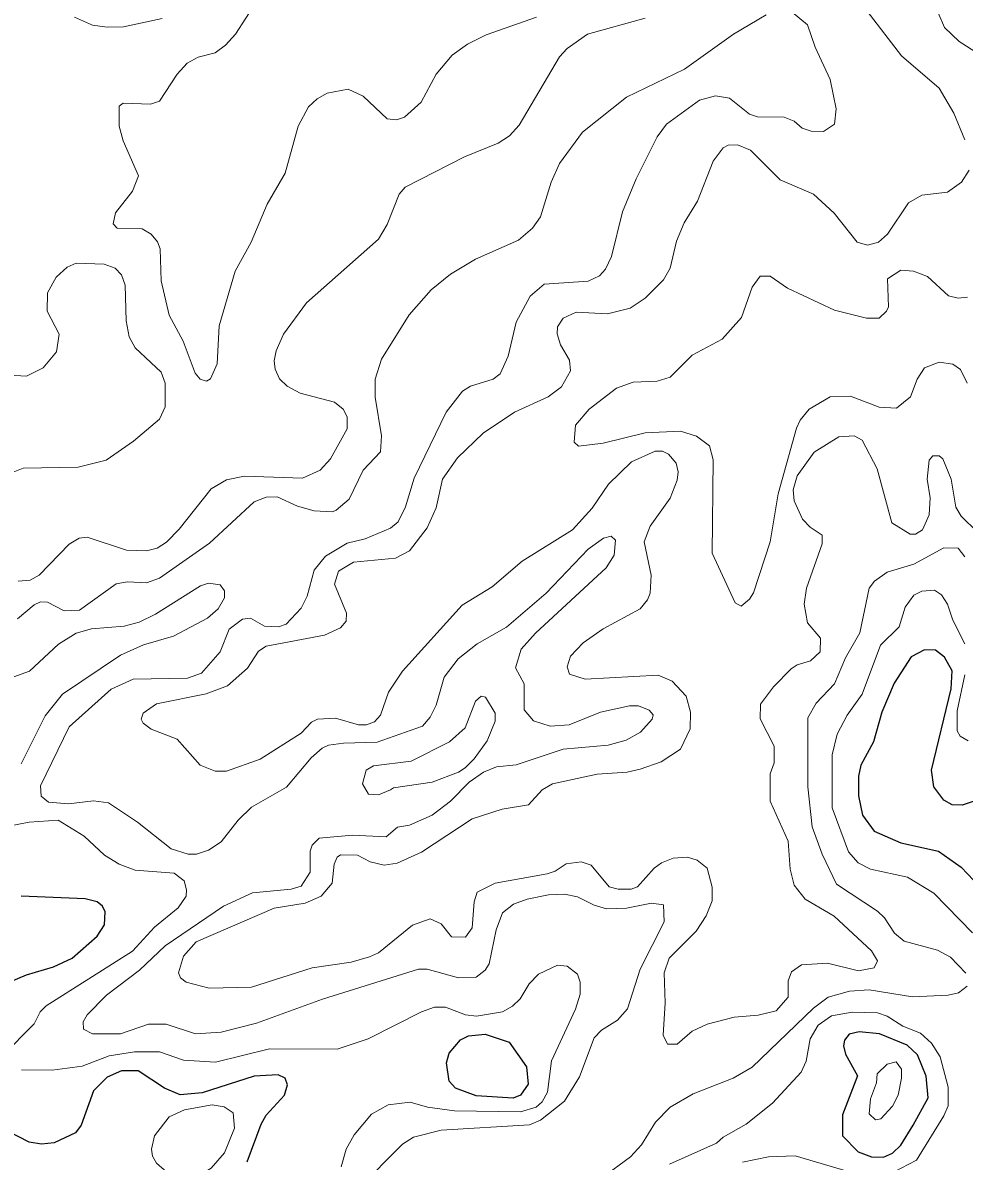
# Model space of a CAD drawing. Extents: x 577 to 602.9, y 7483.8 to 7511.6.
# Drawn here: x 597.693 to 599.19, y 7505.766 to 7507.577 of the extents above; entities that cross this region are included whole.
import ezdxf

# ---------------------------------------------------------------- set-up
doc = ezdxf.new("R2010")
doc.units = 0
doc.header["$LTSCALE"] = 0.032
doc.layers.add('1', color=7, linetype='Continuous', lineweight=25)
doc.layers.add('2', color=7, linetype='Continuous', lineweight=13)

msp = doc.modelspace()

# ---------------------------------------------------------------- linework, layer by layer
at = {"layer": '1'}
for points in [[(599.231, 7506.3477), (599.1865, 7506.3326), (599.1706, 7506.3333), (599.1578, 7506.3405), (599.1419, 7506.362), (599.138, 7506.3882), (599.169, 7506.5178), (599.1706, 7506.5465), (599.1586, 7506.5679), (599.1443, 7506.5791), (599.1268, 7506.5799), (599.1054, 7506.5687), (599.0783, 7506.5266), (599.0592, 7506.4805), (599.0457, 7506.4335), (599.0258, 7506.3962), (599.0219, 7506.3787), (599.0219, 7506.3477), (599.0282, 7506.3167), (599.0465, 7506.2912), (599.0894, 7506.2729), (599.1491, 7506.2594), (599.1849, 7506.234), (599.2151, 7506.2021)], [(597.6216, 7506.0304), (597.6987, 7506.063), (597.7416, 7506.0757), (597.771, 7506.0892), (597.8108, 7506.1242), (597.8227, 7506.1425), (597.8235, 7506.1632), (597.8196, 7506.1719), (597.8108, 7506.1791), (597.7917, 7506.1839), (597.6899, 7506.1878)], [(598.0494, 7505.7656), (598.0716, 7505.8252), (598.0796, 7505.8395), (598.109, 7505.8714), (598.1138, 7505.8881), (598.1098, 7505.8984), (598.0987, 7505.904), (598.0605, 7505.9016), (597.9778, 7505.8753), (597.9428, 7505.8721), (597.9182, 7505.8825), (597.876, 7505.9103), (597.8498, 7505.9103), (597.8267, 7505.9), (597.8052, 7505.8785), (597.7854, 7505.8236), (597.7766, 7505.8117), (597.7424, 7505.7958), (597.7225, 7505.7934), (597.7027, 7505.7966), (597.6677, 7505.8149)]]:
    msp.add_lwpolyline(points, dxfattribs=at)
for points in [[(598.3668, 7505.9228), (598.3706, 7505.9381), (598.3889, 7505.9596), (598.4016, 7505.966), (598.4279, 7505.9684), (598.466, 7505.9556), (598.4939, 7505.9167), (598.4962, 7505.8888), (598.4843, 7505.8714), (598.4724, 7505.8666), (598.4136, 7505.8706), (598.3809, 7505.8825), (598.3706, 7505.8936)], [(599.1087, 7505.8237), (599.1324, 7505.8674), (599.1292, 7505.9016), (599.1157, 7505.9358), (599.099, 7505.9509), (599.0553, 7505.9692), (599.0227, 7505.9723), (599.0068, 7505.9684), (598.9996, 7505.9588), (598.998, 7505.9501), (599.0012, 7505.9366), (599.0203, 7505.9024), (598.9964, 7505.8403), (598.9964, 7505.8069), (599.0211, 7505.7815), (599.0425, 7505.7735), (599.0616, 7505.7728), (599.0759, 7505.7791), (599.0894, 7505.7918)]]:
    msp.add_lwpolyline(points, close=True, dxfattribs=at)
at = {"layer": '2'}
for points in [[(598.0637, 7507.6096), (598.0311, 7507.5587), (598.0152, 7507.5412), (597.9985, 7507.5293), (597.9714, 7507.5221), (597.9539, 7507.5126), (597.938, 7507.4951), (597.9102, 7507.4522), (597.8959, 7507.4474), (597.8522, 7507.449), (597.8458, 7507.4442), (597.8458, 7507.4124), (597.8522, 7507.3893), (597.8768, 7507.3337), (597.8673, 7507.309), (597.8402, 7507.2748), (597.8363, 7507.2573), (597.8426, 7507.2502), (597.8824, 7507.2494), (597.8967, 7507.2406), (597.907, 7507.2287), (597.911, 7507.2176), (597.9126, 7507.1667), (597.9253, 7507.1118), (597.9476, 7507.0705), (597.9667, 7507.0196), (597.9746, 7507.01), (597.985, 7507.0069), (597.9913, 7507.0108), (598.0016, 7507.0347), (598.0048, 7507.0951), (598.0303, 7507.1818), (598.0557, 7507.2279), (598.0812, 7507.2884)], [(598.6195, 7507.185), (598.629, 7507.2049), (598.6465, 7507.2764), (598.668, 7507.3289), (598.7014, 7507.3957), (598.7165, 7507.4156), (598.769, 7507.4538), (598.7944, 7507.4609), (598.8167, 7507.4569), (598.8485, 7507.4315), (598.8612, 7507.4275), (598.9034, 7507.4267), (598.9193, 7507.4204), (598.932, 7507.4092), (598.9463, 7507.4045), (598.9662, 7507.4037), (598.9837, 7507.4156), (598.9861, 7507.4402), (598.9765, 7507.4864), (598.9527, 7507.538), (598.9408, 7507.5738), (598.9161, 7507.5937)], [(599.0354, 7507.5953), (599.0902, 7507.5245), (599.1499, 7507.4728), (599.1737, 7507.4331), (599.1912, 7507.3909)], [(599.1483, 7507.5929), (599.1586, 7507.5691), (599.1817, 7507.5468), (599.2127, 7507.5277)], [(598.8748, 7507.5897), (598.8231, 7507.5587), (598.7451, 7507.5031), (598.6529, 7507.4585), (598.5829, 7507.4029), (598.5463, 7507.3528), (598.5328, 7507.3233), (598.5161, 7507.2685), (598.5034, 7507.2502), (598.4811, 7507.2311), (598.4128, 7507.2009), (598.373, 7507.177), (598.342, 7507.1524), (598.307, 7507.1126), (598.2633, 7507.0419), (598.2529, 7507.01), (598.2529, 7506.9814), (598.2633, 7506.9202), (598.2617, 7506.8947), (598.2338, 7506.8653), (598.2116, 7506.8192), (598.1909, 7506.8017), (598.1853, 7506.7993), (598.1559, 7506.8009), (598.1297, 7506.8081), (598.0971, 7506.8232), (598.0796, 7506.8224), (598.0605, 7506.8152), (597.9897, 7506.7492), (597.9102, 7506.6936), (597.8895, 7506.6864), (597.8593, 7506.688), (597.841, 7506.6848), (597.783, 7506.6427), (597.7583, 7506.6419), (597.7321, 7506.6554), (597.721, 7506.6562), (597.7106, 7506.6514), (597.6844, 7506.6292)], [(597.6852, 7506.6888), (597.7043, 7506.6904), (597.7186, 7506.6983), (597.7663, 7506.7476), (597.7822, 7506.7572), (597.7949, 7506.7588), (597.8577, 7506.7381), (597.8895, 7506.7373), (597.9062, 7506.7413), (597.9213, 7506.7508), (597.9412, 7506.7715), (597.9921, 7506.8359), (598.0168, 7506.8502), (598.0454, 7506.8558), (598.1376, 7506.8526), (598.1655, 7506.8653), (598.1822, 7506.8836), (598.2084, 7506.9313), (598.2084, 7506.9504), (598.202, 7506.9623), (598.1885, 7506.9735), (598.1336, 7506.9878), (598.113, 7506.9989), (598.101, 7507.0108), (598.0939, 7507.0259), (598.0923, 7507.0395), (598.0955, 7507.0554), (598.1074, 7507.0816), (598.144, 7507.1317), (598.2585, 7507.2327), (598.272, 7507.2558), (598.2911, 7507.3043), (598.3006, 7507.3154), (598.3953, 7507.3639), (598.4485, 7507.3854), (598.4668, 7507.3973), (598.4819, 7507.414), (598.5463, 7507.5229), (598.5583, 7507.5357), (598.5909, 7507.5587), (598.6823, 7507.5842)], [(597.9142, 7507.5834), (597.853, 7507.5706), (597.8267, 7507.5698), (597.8037, 7507.573), (597.775, 7507.5858)], [(598.0812, 7507.2884), (598.1098, 7507.3377), (598.1305, 7507.4124), (598.1472, 7507.4434), (598.1607, 7507.4561), (598.1766, 7507.4649), (598.21, 7507.4712), (598.2338, 7507.4601), (598.272, 7507.4243), (598.2871, 7507.4227), (598.2998, 7507.4267), (598.3261, 7507.4506), (598.3499, 7507.4951), (598.3754, 7507.5253), (598.4, 7507.5428), (598.4295, 7507.5579), (598.5098, 7507.5858)], [(599.1976, 7507.3424), (599.1857, 7507.3233), (599.1634, 7507.3074), (599.1228, 7507.3027), (599.1014, 7507.2907), (599.068, 7507.2406), (599.0537, 7507.2279), (599.0362, 7507.2232), (599.0195, 7507.2279), (598.9829, 7507.274), (598.9503, 7507.3043), (598.897, 7507.3273), (598.8501, 7507.3742), (598.8294, 7507.383), (598.8143, 7507.3822), (598.8064, 7507.3782), (598.7905, 7507.3567), (598.7658, 7507.2931), (598.7443, 7507.2589), (598.7324, 7507.2295), (598.7221, 7507.1866), (598.7117, 7507.1683), (598.6823, 7507.1389), (598.6585, 7507.123), (598.6227, 7507.1142), (598.5726, 7507.1166), (598.5519, 7507.1071), (598.5432, 7507.0935), (598.5424, 7507.0824), (598.5479, 7507.0649), (598.5622, 7507.0403), (598.5638, 7507.0236), (598.5495, 7506.9981), (598.5281, 7506.9822)], [(597.6709, 7507.0164), (597.6987, 7507.0148), (597.7249, 7507.0283), (597.7464, 7507.0538), (597.7504, 7507.0816), (597.7313, 7507.1182), (597.7321, 7507.1476), (597.7456, 7507.1723), (597.7631, 7507.1882), (597.7774, 7507.1945), (597.8219, 7507.1929), (597.8394, 7507.1866), (597.8498, 7507.1762), (597.8553, 7507.1595), (597.8569, 7507.1031), (597.8617, 7507.0776), (597.8712, 7507.0601), (597.9126, 7507.0212), (597.919, 7507.0037), (597.919, 7506.9663), (597.9102, 7506.9464), (597.8689, 7506.9114), (597.8251, 7506.8812), (597.7806, 7506.8701), (597.6931, 7506.8685), (597.6772, 7506.8621)], [(598.1352, 7506.2037), (598.1496, 7506.226), (598.1496, 7506.2594), (598.1527, 7506.2689), (598.1639, 7506.2801), (598.2171, 7506.2848), (598.2704, 7506.2825), (598.2887, 7506.2976), (598.3078, 7506.3007), (598.3436, 7506.3167), (598.373, 7506.3389), (598.4024, 7506.3691), (598.4255, 7506.385), (598.4462, 7506.3938), (598.4772, 7506.397), (598.5519, 7506.4216), (598.6235, 7506.428), (598.6521, 7506.4359), (598.6752, 7506.4487), (598.6935, 7506.4693), (598.695, 7506.4765), (598.6887, 7506.4836), (598.672, 7506.4908), (598.6577, 7506.4908), (598.6115, 7506.4805), (598.5615, 7506.4606), (598.5312, 7506.4582), (598.505, 7506.4669), (598.4899, 7506.4844), (598.4899, 7506.5258), (598.4764, 7506.5512), (598.4851, 7506.5806), (598.5082, 7506.6061), (598.6203, 7506.7103), (598.633, 7506.7301), (598.6354, 7506.754), (598.6282, 7506.7604), (598.6163, 7506.7572), (598.5917, 7506.7397), (598.5249, 7506.6697), (598.4621, 7506.6156), (598.4151, 7506.5894), (598.3849, 7506.5655), (598.3627, 7506.5361), (598.3499, 7506.4916), (598.3404, 7506.4725), (598.3285, 7506.4582), (598.2561, 7506.4327), (598.2028, 7506.4312), (598.179, 7506.428), (598.1686, 7506.4232), (598.1511, 7506.4081), (598.1122, 7506.3612), (598.0565, 7506.3294), (598.035, 7506.3087), (598.008, 7506.2745), (597.9881, 7506.261), (597.969, 7506.2546), (597.9555, 7506.2546), (597.9285, 7506.2634), (597.8752, 7506.3055), (597.8291, 7506.3365), (597.8052, 7506.3397), (597.7655, 7506.3349), (597.7337, 7506.3373), (597.7217, 7506.3469), (597.721, 7506.3636), (597.7663, 7506.4574), (597.8331, 7506.517), (597.8681, 7506.5329), (597.9547, 7506.5345), (597.977, 7506.5425), (598.0064, 7506.5767), (598.0207, 7506.6125), (598.0422, 7506.6284), (598.0549, 7506.63), (598.0772, 7506.6172), (598.0995, 7506.6164), (598.1114, 7506.6204), (598.1352, 7506.6459), (598.1448, 7506.6649), (598.1559, 7506.7063), (598.1742, 7506.7286), (598.2084, 7506.7492), (598.237, 7506.7564), (598.2776, 7506.7731), (598.2895, 7506.7834), (598.3014, 7506.8073), (598.3149, 7506.8526), (598.3658, 7506.9576), (598.3921, 7506.991), (598.4048, 7506.9989), (598.4406, 7507.01), (598.4517, 7507.0188), (598.4644, 7507.0466), (598.4772, 7507.1007), (598.4994, 7507.142), (598.5217, 7507.1611), (598.5917, 7507.1659), (598.61, 7507.1746), (598.6195, 7507.185)], [(599.1952, 7507.1405), (599.1801, 7507.1389), (599.165, 7507.1428), (599.1316, 7507.1731), (599.1093, 7507.1818), (599.0894, 7507.1834), (599.068, 7507.1699), (599.0696, 7507.1253), (599.0664, 7507.1182), (599.0545, 7507.1071), (599.0346, 7507.1071), (598.9837, 7507.1198), (598.9089, 7507.1548), (598.8811, 7507.1739), (598.8652, 7507.1739), (598.8525, 7507.1564), (598.8358, 7507.1079), (598.8048, 7507.0737), (598.7571, 7507.0482), (598.7221, 7507.0132), (598.7014, 7507.0069), (598.6632, 7507.0053), (598.637, 7506.9957), (598.5933, 7506.9623), (598.5718, 7506.9369), (598.5694, 7506.9099), (598.5766, 7506.9035), (598.6155, 7506.9083), (598.6823, 7506.925), (598.7388, 7506.9273), (598.7642, 7506.9194), (598.7849, 7506.9043), (598.7905, 7506.882), (598.7889, 7506.7333), (598.8255, 7506.6546), (598.835, 7506.649), (598.8485, 7506.6602), (598.8549, 7506.6705), (598.8811, 7506.7516), (598.8938, 7506.8279)], [(598.8938, 7506.8279), (598.9233, 7506.9321), (598.9288, 7506.9448), (598.9431, 7506.9623), (598.9765, 7506.9822), (599.0091, 7506.983), (599.0545, 7506.9655), (599.0823, 7506.9639), (599.1046, 7506.9822), (599.1149, 7507.01), (599.1268, 7507.0283), (599.1499, 7507.0371), (599.1721, 7507.0339), (599.1841, 7507.0252), (599.1944, 7507.0037)], [(598.5281, 7506.9822), (598.4748, 7506.9576), (598.4247, 7506.9242), (598.3841, 7506.8852), (598.3603, 7506.851), (598.3499, 7506.8057), (598.3356, 7506.7739), (598.3078, 7506.7373), (598.2855, 7506.7254), (598.2187, 7506.719), (598.1949, 7506.7047), (598.1885, 7506.684), (598.2076, 7506.6379), (598.2068, 7506.6252), (598.1981, 7506.6148), (598.1726, 7506.6029), (598.0796, 7506.5854), (598.0676, 7506.5775), (598.0502, 7506.5504), (598.0183, 7506.5226), (597.9842, 7506.5099), (597.9054, 7506.494), (597.884, 7506.4789), (597.8808, 7506.4693), (597.884, 7506.463), (597.8967, 7506.4534), (597.938, 7506.4375), (597.9746, 7506.3962), (597.9985, 7506.3866), (598.0168, 7506.3866), (598.07, 7506.4057), (598.1352, 7506.4471), (598.1519, 7506.4646), (598.1615, 7506.4693), (598.1901, 7506.4709), (598.2267, 7506.4606), (598.2394, 7506.4606), (598.2521, 7506.4653), (598.2617, 7506.4757), (598.2744, 7506.5123), (598.2967, 7506.5457), (598.3913, 7506.6506), (598.439, 7506.68), (598.4867, 7506.7206), (598.567, 7506.7707), (598.598, 7506.8049), (598.6243, 7506.8431), (598.6608, 7506.8788), (598.6982, 7506.8955), (598.7102, 7506.8955), (598.7197, 7506.8908), (598.7316, 7506.8765), (598.7348, 7506.8629), (598.7332, 7506.8494), (598.7221, 7506.8208), (598.6903, 7506.7763), (598.6807, 7506.7516), (598.6919, 7506.6983), (598.6903, 7506.6697), (598.6863, 7506.6594), (598.6744, 7506.6451), (598.6155, 7506.6133), (598.5837, 7506.591), (598.5638, 7506.5695), (598.5583, 7506.5528), (598.5622, 7506.5409), (598.5869, 7506.5329), (598.703, 7506.5393), (598.7253, 7506.5298), (598.7475, 7506.5059), (598.7547, 7506.4805), (598.7539, 7506.4542), (598.7388, 7506.4216), (598.7078, 7506.4017), (598.6744, 7506.3898), (598.6537, 7506.385), (598.606, 7506.3819), (598.5352, 7506.3667), (598.5185, 7506.3572), (598.497, 7506.3333), (598.4549, 7506.3262), (598.4072, 7506.3111), (598.3269, 7506.2578), (598.2879, 7506.2403), (598.2672, 7506.2371), (598.245, 7506.2427), (598.2251, 7506.253), (598.1981, 7506.2538), (598.1925, 7506.2499), (598.1877, 7506.2387), (598.1845, 7506.2085), (598.167, 7506.1878), (598.1416, 7506.1767), (598.0923, 7506.1687), (597.9683, 7506.1155), (597.9484, 7506.0924), (597.9404, 7506.0662), (597.9436, 7506.0582), (597.9523, 7506.0511), (597.9889, 7506.0415), (598.0565, 7506.0431)], [(598.0565, 7506.0431), (598.1527, 7506.0741), (598.2148, 7506.0829), (598.2442, 7506.0916), (598.2585, 7506.098), (598.3126, 7506.1417), (598.3404, 7506.152), (598.3579, 7506.1441), (598.3746, 7506.1234), (598.3969, 7506.1226), (598.4072, 7506.1377), (598.4104, 7506.1791), (598.4151, 7506.1942), (598.4438, 7506.2085), (598.5265, 7506.2236), (598.5392, 7506.2276), (598.5567, 7506.2395), (598.5805, 7506.2427), (598.5964, 7506.2371), (598.6251, 7506.2029), (598.6394, 7506.199), (598.6601, 7506.199), (598.6704, 7506.2029), (598.6966, 7506.2324), (598.7086, 7506.2411), (598.7268, 7506.2483), (598.7499, 7506.2499), (598.765, 7506.2451), (598.7809, 7506.2324), (598.7889, 7506.2021), (598.7889, 7506.1807), (598.7793, 7506.1568), (598.7634, 7506.1322), (598.7205, 7506.0892), (598.7125, 7506.0662), (598.7141, 7506.0185), (598.7109, 7505.9668), (598.7181, 7505.9525), (598.7332, 7505.9525), (598.7571, 7505.9731), (598.7809, 7505.9843), (598.8239, 7505.9954), (598.862, 7505.9986), (598.8907, 7506.0057), (598.9097, 7506.0272), (598.9097, 7506.0534), (598.9153, 7506.0678), (598.9312, 7506.0789), (598.9726, 7506.0813), (599.0219, 7506.0694), (599.0465, 7506.0741), (599.0521, 7506.0853), (599.0425, 7506.1012), (598.9829, 7506.156), (598.9368, 7506.1831), (598.9193, 7506.2053), (598.9129, 7506.2308), (598.9097, 7506.2753), (598.8811, 7506.3389), (598.8811, 7506.3827), (598.8875, 7506.4001), (598.8875, 7506.4264), (598.8652, 7506.4701), (598.866, 7506.4932), (598.8867, 7506.521), (598.9145, 7506.5496), (598.9241, 7506.556), (598.9455, 7506.5624), (598.9606, 7506.5767), (598.9614, 7506.5981), (598.9408, 7506.6228), (598.9352, 7506.6522), (598.9392, 7506.6777), (598.9638, 7506.7484), (598.9638, 7506.7619), (598.9447, 7506.7747), (598.9328, 7506.7874), (598.9193, 7506.8168), (598.9177, 7506.8343), (598.9241, 7506.8566), (598.9511, 7506.8939), (598.9908, 7506.9186), (599.0147, 7506.9202), (599.0274, 7506.913), (599.0513, 7506.8677), (599.0751, 7506.7818), (599.1038, 7506.7635), (599.1125, 7506.7635), (599.1236, 7506.7707), (599.134, 7506.7946), (599.1356, 7506.8216), (599.1308, 7506.851), (599.134, 7506.8812), (599.1403, 7506.8884), (599.1499, 7506.8884), (599.1562, 7506.8836), (599.169, 7506.851), (599.1769, 7506.8065), (599.1849, 7506.7922), (599.2111, 7506.7667)], [(599.1912, 7506.7278), (599.1801, 7506.7413), (599.1578, 7506.7421), (599.1101, 7506.7158), (599.0672, 7506.7031), (599.0473, 7506.6888), (599.0386, 7506.6777), (599.0242, 7506.6069), (599.0012, 7506.5671), (598.9837, 7506.5258), (598.9543, 7506.4948), (598.9415, 7506.4717), (598.9415, 7506.362), (598.9479, 7506.2984), (598.9638, 7506.2546), (598.9869, 7506.2069), (599.0521, 7506.164), (599.0632, 7506.1536), (599.0791, 7506.129), (599.0942, 7506.1163), (599.1475, 7506.102), (599.1682, 7506.0908), (599.1928, 7506.0654)], [(597.6724, 7506.5345), (597.7035, 7506.5457), (597.7496, 7506.5886), (597.7774, 7506.6061), (597.8021, 7506.6133), (597.8537, 7506.6172), (597.8776, 7506.6236), (597.9038, 7506.6363), (597.9754, 7506.6816), (597.9881, 7506.6856), (598.0064, 7506.6832), (598.0136, 7506.6737), (598.0136, 7506.6626), (598.0032, 7506.6451), (597.9865, 7506.63), (597.9325, 7506.6013), (597.8848, 7506.5878), (597.8482, 7506.5711), (597.7559, 7506.5091), (597.7281, 7506.4749), (597.6899, 7506.3986)], [(599.2032, 7506.1298), (599.1419, 7506.1926), (599.0998, 7506.218), (599.0409, 7506.2308), (599.0211, 7506.2411), (599.006, 7506.2586), (598.9797, 7506.3286), (598.9797, 7506.4129), (598.9877, 7506.4455), (599.0036, 7506.4757), (599.0274, 7506.5091), (599.0568, 7506.587), (599.0863, 7506.6164), (599.0958, 7506.6474), (599.1101, 7506.6665), (599.1228, 7506.6729), (599.1427, 7506.6745), (599.1539, 7506.6673), (599.1634, 7506.6522), (599.1721, 7506.6268), (599.1912, 7506.5894)], [(599.1912, 7506.5401), (599.1785, 7506.4828), (599.1785, 7506.451), (599.1833, 7506.4423), (599.196, 7506.4351)], [(597.6367, 7506.2928), (597.7027, 7506.3055), (597.7488, 7506.3087), (597.7901, 7506.2833), (597.8227, 7506.253), (597.8458, 7506.2387), (597.8712, 7506.2292), (597.9333, 7506.2244), (597.9492, 7506.2125), (597.9531, 7506.1982), (597.9523, 7506.1878), (597.9396, 7506.1695), (597.9023, 7506.1385), (597.8673, 7506.1004), (597.7297, 7506.0137), (597.7202, 7506.0041), (597.7106, 7505.9851), (597.6605, 7505.9342)], [(598.2259, 7505.7227), (598.2967, 7505.7934), (598.3142, 7505.8046), (598.3579, 7505.8157), (598.4986, 7505.8244), (598.5161, 7505.8316), (598.5543, 7505.8618), (598.5782, 7505.9008), (598.6012, 7505.9628), (598.6131, 7505.9747), (598.6386, 7505.9906), (598.6545, 7506.0089), (598.6744, 7506.0717), (598.7125, 7506.1473), (598.7117, 7506.1743), (598.6927, 7506.1767), (598.6529, 7506.1687), (598.6211, 7506.168), (598.6012, 7506.1735), (598.575, 7506.187), (598.5543, 7506.191), (598.5289, 7506.1902), (598.4947, 7506.1831), (598.4732, 7506.1751), (598.4557, 7506.1616), (598.4454, 7506.1346), (598.4342, 7506.0805), (598.4279, 7506.0701), (598.4136, 7506.059), (598.3857, 7506.0582), (598.3356, 7506.0717), (598.3221, 7506.0717), (598.1694, 7506.024), (598.0645, 7505.9859), (598.008, 7505.9715), (597.9675, 7505.9692), (597.9205, 7505.9843), (597.8927, 7505.9843), (597.8482, 7505.9692), (597.8037, 7505.9692), (597.7893, 7505.9763), (597.7885, 7505.9882), (597.7949, 7505.9994), (597.8259, 7506.0304), (597.8784, 7506.0701), (597.919, 7506.1091), (598.012, 7506.1719), (598.0581, 7506.1934), (598.1193, 7506.199), (598.1352, 7506.2037)], [(597.6907, 7505.9119), (597.7392, 7505.9111), (597.787, 7505.9175), (597.8299, 7505.9342), (597.8704, 7505.9405), (597.9102, 7505.9405), (597.9484, 7505.927), (597.9993, 7505.9238), (598.0851, 7505.9453), (598.1925, 7505.9445), (598.2418, 7505.9612), (598.3269, 7506.0041), (598.3476, 7506.0113), (598.365, 7506.0113), (598.3969, 7505.9994), (598.4143, 7505.997), (598.4557, 7506.0041), (598.4716, 7506.0129), (598.4835, 7506.0248), (598.4978, 7506.0487), (598.5129, 7506.0638), (598.5432, 7506.0781), (598.5583, 7506.0765)], [(598.5583, 7506.0765), (598.575, 7506.0638), (598.5789, 7506.0511), (598.5789, 7506.032), (598.5718, 7506.0081), (598.5336, 7505.9262), (598.5273, 7505.8761), (598.5185, 7505.861), (598.509, 7505.8523), (598.4843, 7505.8451), (598.3794, 7505.8467), (598.3364, 7505.8523), (598.3086, 7505.8602), (598.2736, 7505.8562), (598.2474, 7505.8411), (598.2195, 7505.8085), (598.2068, 7505.7855), (598.1989, 7505.7576)], [(599.1944, 7506.0447), (599.1809, 7506.0344), (599.1642, 7506.0304), (599.1077, 7506.028), (599.0386, 7506.0391), (599.0075, 7506.0367), (598.9734, 7506.0272), (598.9503, 7506.0097), (598.8525, 7505.9159), (598.8223, 7505.8984), (598.7587, 7505.8737), (598.7221, 7505.8523), (598.699, 7505.8284), (598.6768, 7505.7926), (598.6593, 7505.7735), (598.6131, 7505.7394)], [(598.7213, 7505.7616), (598.796, 7505.795), (598.8064, 7505.8046), (598.8429, 7505.8252), (598.8851, 7505.8586), (598.9304, 7505.9079), (598.9384, 7505.9254), (598.9447, 7505.9612), (598.9575, 7505.9827), (598.9789, 7505.9978), (599.0115, 7506.0034), (599.0521, 7506.0026), (599.0672, 7505.997), (599.0926, 7505.9811), (599.1205, 7505.97), (599.138, 7505.9541), (599.1515, 7505.9326), (599.1642, 7505.8841), (599.1642, 7505.8547), (599.1578, 7505.8388), (599.1141, 7505.768), (599.0775, 7505.7489)], [(599.0091, 7505.7489), (598.9209, 7505.7751), (598.8787, 7505.7735), (598.8374, 7505.7648)]]:
    msp.add_lwpolyline(points, dxfattribs=at)
for points in [[(598.2777, 7506.3569), (598.2585, 7506.3493), (598.2426, 7506.35), (598.233, 7506.3667), (598.2386, 7506.3882), (598.2505, 7506.3954), (598.3102, 7506.4025), (598.3714, 7506.4335), (598.3961, 7506.4558), (598.4128, 7506.498), (598.4215, 7506.5059), (598.4287, 7506.5043), (598.4438, 7506.4789), (598.4438, 7506.4661), (598.431, 7506.4351), (598.4104, 7506.4065), (598.3961, 7506.3922), (598.3857, 7506.385), (598.3436, 7506.3691), (598.2824, 7506.36)], [(599.0409, 7505.8658), (599.0386, 7505.8419), (599.0489, 7505.8324), (599.0576, 7505.834), (599.0759, 7505.8539), (599.0847, 7505.8714), (599.0902, 7505.8984), (599.0902, 7505.9127), (599.0815, 7505.9246), (599.0672, 7505.9207), (599.0513, 7505.9055), (599.0505, 7505.8912)], [(597.8991, 7505.7743), (597.9054, 7505.7632), (597.9174, 7505.7529), (597.9396, 7505.7425), (597.969, 7505.7417), (597.9921, 7505.7553), (598.0136, 7505.7799), (598.0295, 7505.8189), (598.0271, 7505.8435), (598.0128, 7505.8531), (597.9937, 7505.8562), (597.95, 7505.8483), (597.9253, 7505.8372), (597.9023, 7505.8069), (597.8975, 7505.7855)]]:
    msp.add_lwpolyline(points, close=True, dxfattribs=at)

doc.saveas('drawing.dxf')
